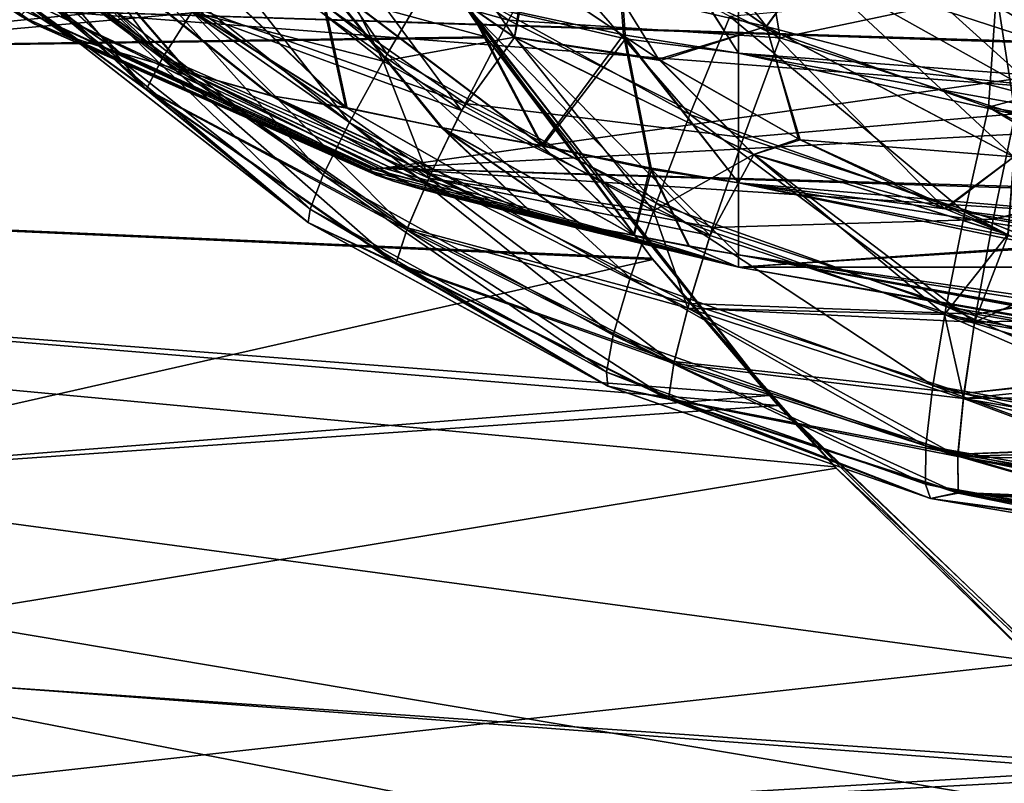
# Model space of a CAD drawing. Header units: metres. Extents: x -31 to 116, y -82 to 82.
# Tile 463 of 656: x -18.51 to -14.71, y -10.85 to -7.9. Entities that reach past the tile are written whole.
import ezdxf

# ---------------------------------------------------------------- set-up
doc = ezdxf.new("R2010")
doc.units = ezdxf.units.M
doc.layers.add('solid_80000000GA_10_1', color=7, linetype='CONTINUOUS')

msp = doc.modelspace()

# ---------------------------------------------------------------- linework, layer by layer
at = {"layer": 'solid_80000000GA_10_1'}
for points in [[(-30.999891, -4.092313, -60.361435), (-17.786852, -6.129533, -60.072865), (-16.713655, -7.964655, -59.847542)], [(-30.999891, -8.165934, -59.946369), (-30.999891, -4.092313, -60.361435), (-16.713655, -7.964655, -59.847542)], [(-30.999891, -8.165934, 59.946369), (-17.786083, -6.131108, 60.072598), (-18.569359, -4.154546, 60.248375)], [(-30.999891, -8.165934, 59.946369), (-16.710913, -7.968617, 59.846771), (-17.786083, -6.131108, 60.072598)], [(-16.713655, -7.964655, -59.847542), (-17.786852, -6.129533, -60.072865), (-16.839249, -7.779965, -57.823742)], [(-17.786083, -6.131108, 60.072598), (-16.710913, -7.968617, 59.846771), (-16.868444, -7.736108, 57.829128)], [(-14.824071, -6.898798, 49.540325), (-14.742364, -7.791433, 49.547474), (-13.77916, -7.969435, 49.631741)], [(-14.824071, -6.898798, 49.540325), (-13.77916, -7.969435, 49.631741), (-13.492176, -7.642431, 49.705826)], [(-16.839249, -7.779965, -57.823742), (-26.163162, -6.994441, -57.760151), (-25.519615, -8.557334, -57.560814)], [(-16.868444, -7.736108, 57.829128), (-25.50276, -8.590581, 57.556114), (-26.154783, -7.02016, 57.757149)], [(-17.795609, -7.022645, 49.095806), (-18.025938, -7.294881, 48.852856), (-17.09565, -8.03159, 48.928341)], [(-16.912405, -7.720415, 49.170345), (-17.795609, -7.022645, 49.095806), (-17.09565, -8.03159, 48.928341)], [(-18.799379, -7.255457, -41.881046), (-17.963493, -8.048425, -41.820026), (-18.658791, -7.097351, -41.518246)], [(-17.963493, -8.048425, -41.820026), (-17.84881, -7.867238, -41.455868), (-18.658791, -7.097351, -41.518246)], [(-16.300226, -7.078792, -40.307381), (-16.504351, -7.312156, -40.549671), (-15.631276, -7.924408, -40.505821)], [(-16.300226, -7.078792, -40.307381), (-15.631276, -7.924408, -40.505821), (-15.463573, -7.692376, -40.266224)], [(-19.658924, -7.120988, -21.025414), (-18.454903, -7.915554, -21.321087), (-19.472658, -7.193704, -20.408066)], [(-18.510624, -7.882914, -21.760136), (-18.454903, -7.915554, -21.321087), (-19.658924, -7.120988, -21.025414)], [(-19.657604, -7.121572, 21.01897), (-18.453999, -7.915942, 21.316694), (-18.510361, -7.883205, 21.755663)], [(-19.470358, -7.194462, 20.40192), (-18.453999, -7.915942, 21.316694), (-19.657604, -7.121572, 21.01897)], [(-19.472658, -7.193704, -20.408066), (-18.326859, -7.962897, -20.900225), (-19.18346, -7.291341, -19.839222)], [(-18.454903, -7.915554, -21.321087), (-18.326859, -7.962897, -20.900225), (-19.472658, -7.193704, -20.408066)], [(-19.470358, -7.194462, 20.40192), (-18.325285, -7.963401, 20.896034), (-18.453999, -7.915942, 21.316694)], [(-19.180119, -7.29236, 19.833635), (-18.325285, -7.963401, 20.896034), (-19.470358, -7.194462, 20.40192)], [(-18.879225, -7.360709, -42.279663), (-18.025057, -8.167878, -42.220646), (-18.799379, -7.255457, -41.881046)], [(-18.879215, -7.360743, 42.279671), (-18.799376, -7.255495, 41.881062), (-17.963472, -8.048435, 41.820045)], [(-18.794174, -7.24923, -48.137043), (-17.959335, -8.041317, -48.198147), (-18.878086, -7.358907, -47.729771)], [(-18.025057, -8.167878, -42.220646), (-17.963493, -8.048425, -41.820026), (-18.799379, -7.255457, -41.881046)], [(-17.963472, -8.048435, 41.820045), (-18.799376, -7.255495, 41.881062), (-17.848797, -7.867259, 41.455891)], [(-17.838795, -7.852239, -48.56831), (-17.959335, -8.041317, -48.198147), (-18.794174, -7.24923, -48.137043)], [(-16.79537, -7.823833, -17.904907), (-16.183405, -7.956053, -17.802685), (-16.234991, -7.243257, -16.571072)], [(-16.234991, -7.243257, -16.571072), (-15.738453, -8.027075, -17.742054), (-15.738453, -7.316666, -16.497751)], [(-16.234991, -7.243257, -16.571072), (-16.183405, -7.956053, -17.802685), (-15.738453, -8.027075, -17.742054)], [(-19.18346, -7.291341, -19.839222), (-18.12788, -8.02529, -20.512789), (-18.799938, -7.413184, -19.341146)], [(-18.326859, -7.962897, -20.900225), (-18.12788, -8.02529, -20.512789), (-19.18346, -7.291341, -19.839222)], [(-19.180119, -7.29236, 19.833635), (-18.125587, -8.02595, 20.508984), (-18.325285, -7.963401, 20.896034)], [(-18.79599, -7.41416, 19.336046), (-18.125587, -8.02595, 20.508984), (-19.180119, -7.29236, 19.833635)], [(-18.025938, -7.294881, 48.852856), (-18.211872, -7.525755, 48.539371), (-17.241034, -8.294712, 48.614395)], [(-17.09565, -8.03159, 48.928341), (-18.025938, -7.294881, 48.852856), (-17.241034, -8.294712, 48.614395)], [(-16.225826, -7.269729, 16.606348), (-16.175159, -7.971508, 17.831619), (-16.787647, -7.828671, 17.909822)], [(-16.225826, -7.269729, 16.606348), (-15.738453, -7.316718, 16.497828), (-15.738453, -8.027102, 17.742113)], [(-16.225826, -7.269729, 16.606348), (-15.738453, -8.027102, 17.742113), (-16.175159, -7.971508, 17.831619)], [(-18.045113, -7.318078, -41.173489), (-17.11079, -8.05812, -41.097992), (-17.448668, -7.382057, -40.896854)], [(-17.84881, -7.867238, -41.455868), (-17.11079, -8.05812, -41.097992), (-18.045113, -7.318078, -41.173489)], [(-17.456079, -7.318877, -49.124565), (-16.6262, -7.900338, -49.194603), (-17.668398, -7.60763, -48.881985)], [(-17.456079, -7.318877, -49.124565), (-16.430521, -7.544315, -49.352184), (-16.6262, -7.900338, -49.194603)], [(-17.448668, -7.382057, -40.896854), (-16.603334, -7.96596, -40.825798), (-17.052202, -7.316339, -40.742649)], [(-16.603334, -7.96596, -40.825798), (-16.563377, -7.702789, -40.717194), (-17.052202, -7.316339, -40.742649)], [(-16.504351, -7.312156, -40.549671), (-16.563377, -7.702789, -40.717194), (-16.047812, -8.050381, -40.69508)], [(-16.504677, -7.312016, 40.549553), (-15.6317, -7.924331, 40.505966), (-16.553185, -7.710292, 40.716702)], [(-15.463978, -7.692289, 40.266422), (-15.6317, -7.924331, 40.505966), (-16.504677, -7.312016, 40.549553)], [(-15.631276, -7.924408, -40.505821), (-16.504351, -7.312156, -40.549671), (-16.047812, -8.050381, -40.69508)], [(-15.738453, -7.316666, -16.497751), (-10.479, -8.422573, -16.508472), (-10.478992, -7.645028, -15.383737)], [(-15.738453, -7.316666, -16.497751), (-15.738453, -8.027075, -17.742054), (-10.479, -8.422573, -16.508472)], [(-15.738453, -7.316718, 16.497828), (-10.479044, -7.811929, 15.598413), (-10.479056, -8.2324, 16.200708)], [(-15.738453, -7.316718, 16.497828), (-10.479056, -8.2324, 16.200708), (-10.479069, -8.604118, 16.828384)], [(-15.738453, -8.027102, 17.742113), (-15.738453, -7.316718, 16.497828), (-10.479069, -8.604118, 16.828384)], [(-18.435156, -7.870185, -42.664383), (-18.025057, -8.167878, -42.220646), (-18.879225, -7.360709, -42.279663)], [(-18.025032, -8.167883, 42.220654), (-18.879215, -7.360743, 42.279671), (-17.963472, -8.048435, 41.820045)], [(-18.435799, -7.86959, 42.664425), (-18.879215, -7.360743, 42.279671), (-18.025032, -8.167883, 42.220654)], [(-18.878086, -7.358907, -47.729771), (-18.02425, -8.165853, -47.788837), (-18.435791, -7.869598, -47.335567)], [(-17.959335, -8.041317, -48.198147), (-18.02425, -8.165853, -47.788837), (-18.878086, -7.358907, -47.729771)], [(-15.323992, -7.501158, -39.977512), (-14.428942, -8.029321, -39.968975), (-15.217339, -7.357325, -39.649895)], [(-14.428942, -8.029321, -39.968975), (-14.33851, -7.895907, -39.660786), (-15.217339, -7.357325, -39.649895)], [(-16.808094, -8.249368, 41.073566), (-17.686106, -7.632421, 41.144501), (-17.448317, -7.382376, 40.896851)], [(-17.11079, -8.05812, -41.097992), (-16.603334, -7.96596, -40.825798), (-17.448668, -7.382057, -40.896854)], [(-16.808094, -8.249368, 41.073566), (-17.448317, -7.382376, 40.896851), (-16.602949, -7.96634, 40.82579)], [(-16.553185, -7.710292, 40.716702), (-16.602949, -7.96634, 40.82579), (-17.448317, -7.382376, 40.896851)], [(-15.926762, -8.264697, 49.253517), (-16.699949, -7.375903, 49.328777), (-16.912405, -7.720415, 49.170345)], [(-15.926762, -8.264697, 49.253517), (-15.772475, -7.885183, 49.409134), (-16.699949, -7.375903, 49.328777)], [(-18.799938, -7.413184, -19.341146), (-17.863882, -8.101799, -20.174179), (-18.333258, -7.560001, -18.938616)], [(-18.12788, -8.02529, -20.512789), (-17.863882, -8.101799, -20.174179), (-18.799938, -7.413184, -19.341146)], [(-18.79599, -7.41416, 19.336046), (-17.861189, -8.102455, 20.170706), (-18.125587, -8.02595, 20.508984)], [(-18.329126, -7.560594, 18.933672), (-17.861189, -8.102455, 20.170706), (-18.79599, -7.41416, 19.336046)], [(-15.664518, -7.458753, -49.466793), (-14.34238, -7.427625, -49.582466), (-13.77916, -7.969435, -49.631741)], [(-15.577516, -7.968141, -49.42609), (-16.430521, -7.544315, -49.352184), (-15.664518, -7.458753, -49.466793)], [(-14.742775, -7.791282, -49.547436), (-15.664518, -7.458753, -49.466793), (-13.77916, -7.969435, -49.631741)], [(-15.577516, -7.968141, -49.42609), (-15.664518, -7.458753, -49.466793), (-14.742775, -7.791282, -49.547436)], [(-17.34173, -8.497424, 48.243259), (-18.211872, -7.525755, 48.539371), (-18.344807, -7.704583, 48.169861)], [(-17.34173, -8.497424, 48.243259), (-17.241034, -8.294712, 48.614395), (-18.211872, -7.525755, 48.539371)], [(-15.463978, -7.692289, 40.266422), (-15.324379, -7.501046, 39.977768), (-14.429172, -8.029337, 39.969173)], [(-15.463573, -7.692376, -40.266224), (-14.542436, -8.208222, -40.244797), (-15.323992, -7.501158, -39.977512)], [(-14.429172, -8.029337, 39.969173), (-15.324379, -7.501046, 39.977768), (-14.338728, -7.895904, 39.661026)], [(-14.542436, -8.208222, -40.244797), (-14.428942, -8.029321, -39.968975), (-15.323992, -7.501158, -39.977512)], [(-18.333258, -7.560001, -18.938616), (-17.255026, -8.236617, -19.582819), (-17.905764, -7.610707, -18.472891)], [(-18.333258, -7.560001, -18.938616), (-17.542465, -8.192034, -19.90152), (-17.255026, -8.236617, -19.582819)], [(-17.863882, -8.101799, -20.174179), (-17.542465, -8.192034, -19.90152), (-18.333258, -7.560001, -18.938616)], [(-18.329126, -7.560594, 18.933672), (-17.539684, -8.192517, 19.898146), (-17.861189, -8.102455, 20.170706)], [(-17.249147, -8.239086, 19.583998), (-17.539684, -8.192517, 19.898146), (-18.329126, -7.560594, 18.933672)], [(-17.897484, -7.615372, 18.474432), (-17.249147, -8.239086, 19.583998), (-18.329126, -7.560594, 18.933672)], [(-16.6262, -7.900338, -49.194603), (-16.430521, -7.544315, -49.352184), (-15.577516, -7.968141, -49.42609)], [(-17.905764, -7.610707, -18.472891), (-17.255026, -8.236617, -19.582819), (-17.365356, -7.727346, -18.16625)], [(-17.358391, -7.730281, 18.166397), (-17.249147, -8.239086, 19.583998), (-17.897484, -7.615372, 18.474432)], [(-17.848797, -7.867259, 41.455891), (-17.686106, -7.632421, 41.144501), (-16.808094, -8.249368, 41.073566)], [(-17.668398, -7.60763, -48.881985), (-16.794155, -8.221747, -48.952919), (-17.838795, -7.852239, -48.56831)], [(-16.6262, -7.900338, -49.194603), (-16.794155, -8.221747, -48.952919), (-17.668398, -7.60763, -48.881985)], [(-18.344807, -7.704583, 48.169861), (-18.418421, -7.822894, 47.761539), (-17.392868, -8.629975, 47.832478)], [(-18.403019, -7.864239, 22.632732), (-13.822733, -8.007165, 38.693733), (-14.392102, -7.711685, 38.619904)], [(-17.34173, -8.497424, 48.243259), (-18.344807, -7.704583, 48.169861), (-17.392868, -8.629975, 47.832478)], [(-16.603334, -7.96596, -40.825798), (-16.047812, -8.050381, -40.69508), (-16.563377, -7.702789, -40.717194)], [(-16.553185, -7.710292, 40.716702), (-16.039513, -8.055519, 40.694748), (-16.602949, -7.96634, 40.82579)], [(-15.6317, -7.924331, 40.505966), (-16.039513, -8.055519, 40.694748), (-16.553185, -7.710292, 40.716702)], [(-14.54267, -8.208248, 40.244946), (-15.6317, -7.924331, 40.505966), (-15.463978, -7.692289, 40.266422)], [(-15.463573, -7.692376, -40.266224), (-15.631276, -7.924408, -40.505821), (-14.675594, -8.427277, -40.479809)], [(-14.54267, -8.208248, 40.244946), (-15.463978, -7.692289, 40.266422), (-14.429172, -8.029337, 39.969173)], [(-15.463573, -7.692376, -40.266224), (-14.675594, -8.427277, -40.479809), (-14.542436, -8.208222, -40.244797)], [(-16.868444, -7.736108, 57.829128), (-15.620708, -9.34927, 57.612629), (-25.50276, -8.590581, 57.556114)], [(-18.403023, -7.864237, -22.632734), (-14.37074, -7.72368, -38.622375), (-13.809471, -8.013478, -38.695599)], [(-17.365356, -7.727346, -18.16625), (-16.49935, -8.383904, -19.19553), (-16.79537, -7.823833, -17.904907)], [(-17.365356, -7.727346, -18.16625), (-16.886543, -8.314588, -19.374279), (-16.49935, -8.383904, -19.19553)], [(-17.255026, -8.236617, -19.582819), (-16.886543, -8.314588, -19.374279), (-17.365356, -7.727346, -18.16625)], [(-17.358391, -7.730281, 18.166397), (-16.881689, -8.316213, 19.374454), (-17.249147, -8.239086, 19.583998)], [(-16.493879, -8.386386, 19.199055), (-16.881689, -8.316213, 19.374454), (-17.358391, -7.730281, 18.166397)], [(-16.787647, -7.828671, 17.909822), (-16.493879, -8.386386, 19.199055), (-17.358391, -7.730281, 18.166397)], [(-16.912405, -7.720415, 49.170345), (-17.09565, -8.03159, 48.928341), (-16.057062, -8.606864, 49.012589)], [(-15.926762, -8.264697, 49.253517), (-16.912405, -7.720415, 49.170345), (-16.057062, -8.606864, 49.012589)], [(-16.068943, -8.824176, 59.721149), (-15.620708, -9.34927, 57.612629), (-16.868444, -7.736108, 57.829128)], [(-16.710913, -7.968617, 59.846771), (-16.068943, -8.824176, 59.721149), (-16.868444, -7.736108, 57.829128)], [(-16.839249, -7.779965, -57.823742), (-25.519615, -8.557334, -57.560814), (-15.585754, -9.388083, -57.606899)], [(-16.713655, -7.964655, -59.847542), (-16.839249, -7.779965, -57.823742), (-15.585754, -9.388083, -57.606899)], [(-14.742364, -7.791433, 49.547474), (-15.772475, -7.885183, 49.409134), (-14.773983, -8.235867, 49.495636)], [(-14.671181, -8.261459, -49.504608), (-15.577516, -7.968141, -49.42609), (-14.742775, -7.791282, -49.547436)], [(-13.77916, -7.969435, 49.631741), (-14.742364, -7.791433, 49.547474), (-14.773983, -8.235867, 49.495636)], [(-14.671181, -8.261459, -49.504608), (-14.742775, -7.791282, -49.547436), (-13.77916, -7.969435, -49.631741)], [(-18.418421, -7.822894, 47.761539), (-18.435167, -7.870176, 47.335609), (-17.400587, -8.68093, 47.403496)], [(-17.392868, -8.629975, 47.832478), (-18.418421, -7.822894, 47.761539), (-17.400587, -8.68093, 47.403496)], [(-16.79537, -7.823833, -17.904907), (-16.49935, -8.383904, -19.19553), (-16.183405, -7.956053, -17.802685)], [(-16.175159, -7.971508, 17.831619), (-16.493879, -8.386386, 19.199055), (-16.787647, -7.828671, 17.909822)], [(-18.492687, -7.865639, -22.203501), (-17.164732, -8.482158, -21.844074), (-18.510624, -7.882914, -21.760136)], [(-18.510361, -7.883205, 21.755663), (-17.164597, -8.482298, 21.841806), (-18.49325, -7.865724, 22.199076)], [(-18.49325, -7.865724, 22.199076), (-17.155884, -8.473326, 22.066526), (-18.403019, -7.864239, 22.632732)], [(-17.164597, -8.482298, 21.841806), (-17.155884, -8.473326, 22.066526), (-18.49325, -7.865724, 22.199076)], [(-18.403023, -7.864237, -22.632734), (-17.155598, -8.473277, -22.068769), (-18.492687, -7.865639, -22.203501)], [(-18.492687, -7.865639, -22.203501), (-17.155598, -8.473277, -22.068769), (-17.164732, -8.482158, -21.844074)], [(-18.403023, -7.864237, -22.632734), (-13.809471, -8.013478, -38.695599), (-13.23635, -8.262526, -38.791237)], [(-18.403023, -7.864237, -22.632734), (-13.23635, -8.262526, -38.791237), (-17.109903, -8.471835, -22.286243)], [(-18.403023, -7.864237, -22.632734), (-17.109903, -8.471835, -22.286243), (-17.155598, -8.473277, -22.068769)], [(-17.1099, -8.471836, 22.286242), (-13.822733, -8.007165, 38.693733), (-18.403019, -7.864239, 22.632732)], [(-17.155884, -8.473326, 22.066526), (-17.1099, -8.471836, 22.286242), (-18.403019, -7.864239, 22.632732)], [(-17.963493, -8.048425, -41.820026), (-17.019754, -8.709888, -41.751163), (-17.84881, -7.867238, -41.455868)], [(-17.963472, -8.048435, 41.820045), (-17.848797, -7.867259, 41.455891), (-16.934126, -8.509964, 41.385479)], [(-17.838795, -7.852239, -48.56831), (-16.926422, -8.493266, -48.638809), (-17.959335, -8.041317, -48.198147)], [(-17.84881, -7.867238, -41.455868), (-16.934071, -8.509873, -41.385448), (-17.11079, -8.05812, -41.097992)], [(-17.019754, -8.709888, -41.751163), (-16.934071, -8.509873, -41.385448), (-17.84881, -7.867238, -41.455868)], [(-16.934126, -8.509964, 41.385479), (-17.848797, -7.867259, 41.455891), (-16.808094, -8.249368, 41.073566)], [(-16.794155, -8.221747, -48.952919), (-16.926422, -8.493266, -48.638809), (-17.838795, -7.852239, -48.56831)], [(-18.510624, -7.882914, -21.760136), (-17.164732, -8.482158, -21.844074), (-18.454903, -7.915554, -21.321087)], [(-18.453999, -7.915942, 21.316694), (-17.164597, -8.482298, 21.841806), (-18.510361, -7.883205, 21.755663)], [(-17.398514, -8.682296, 42.596367), (-18.435167, -7.870176, 47.335609), (-18.435799, -7.86959, 42.664425)], [(-17.398514, -8.682296, 42.596367), (-18.435799, -7.86959, 42.664425), (-18.025032, -8.167883, 42.220654)], [(-17.398506, -8.682301, -47.403633), (-18.435156, -7.870185, -42.664383), (-18.435791, -7.869598, -47.335567)], [(-18.02425, -8.165853, -47.788837), (-17.398506, -8.682301, -47.403633), (-18.435791, -7.869598, -47.335567)], [(-17.398514, -8.682296, 42.596367), (-17.400587, -8.68093, 47.403496), (-18.435167, -7.870176, 47.335609)], [(-18.435156, -7.870185, -42.664383), (-17.400599, -8.680923, -42.596504), (-18.025057, -8.167878, -42.220646)], [(-17.398506, -8.682301, -47.403633), (-17.400599, -8.680923, -42.596504), (-18.435156, -7.870185, -42.664383)], [(-16.6262, -7.900338, -49.194603), (-15.719518, -8.353594, -49.271107), (-16.794155, -8.221747, -48.952919)], [(-16.6262, -7.900338, -49.194603), (-15.577516, -7.968141, -49.42609), (-15.719518, -8.353594, -49.271107)], [(-14.86483, -8.640738, 49.343105), (-15.772475, -7.885183, 49.409134), (-15.926762, -8.264697, 49.253517)], [(-14.86483, -8.640738, 49.343105), (-14.773983, -8.235867, 49.495636), (-15.772475, -7.885183, 49.409134)], [(-18.454903, -7.915554, -21.321087), (-17.136322, -8.498214, -21.621552), (-18.326859, -7.962897, -20.900225)], [(-17.164732, -8.482158, -21.844074), (-17.136322, -8.498214, -21.621552), (-18.454903, -7.915554, -21.321087)], [(-18.453999, -7.915942, 21.316694), (-17.135862, -8.498406, 21.619326), (-17.164597, -8.482298, 21.841806)], [(-18.325285, -7.963401, 20.896034), (-17.135862, -8.498406, 21.619326), (-18.453999, -7.915942, 21.316694)], [(-15.631276, -7.924408, -40.505821), (-16.047812, -8.050381, -40.69508), (-15.507296, -8.358406, -40.677658)], [(-15.6317, -7.924331, 40.505966), (-15.501062, -8.361629, 40.677498), (-16.039513, -8.055519, 40.694748)], [(-15.6317, -7.924331, 40.505966), (-14.675828, -8.427301, 40.479912), (-15.501062, -8.361629, 40.677498)], [(-14.54267, -8.208248, 40.244946), (-14.675828, -8.427301, 40.479912), (-15.6317, -7.924331, 40.505966)], [(-15.631276, -7.924408, -40.505821), (-15.507296, -8.358406, -40.677658), (-14.943624, -8.626587, -40.666969)], [(-14.675594, -8.427277, -40.479809), (-15.631276, -7.924408, -40.505821), (-14.943624, -8.626587, -40.666969)], [(-30.999891, -8.165934, -59.946369), (-16.713655, -7.964655, -59.847542), (-16.072887, -8.819314, -59.722012)], [(-30.999891, -8.165934, 59.946369), (-16.068943, -8.824176, 59.721149), (-16.710913, -7.968617, 59.846771)], [(-18.326859, -7.962897, -20.900225), (-17.071039, -8.521051, -21.408278), (-18.12788, -8.02529, -20.512789)], [(-17.136322, -8.498214, -21.621552), (-17.071039, -8.521051, -21.408278), (-18.326859, -7.962897, -20.900225)], [(-18.325285, -7.963401, 20.896034), (-17.070238, -8.521299, 21.406155), (-17.135862, -8.498406, 21.619326)], [(-18.125587, -8.02595, 20.508984), (-17.070238, -8.521299, 21.406155), (-18.325285, -7.963401, 20.896034)], [(-17.11079, -8.05812, -41.097992), (-16.067619, -8.636002, -41.013733), (-16.603334, -7.96596, -40.825798)], [(-15.848354, -8.730688, 40.996048), (-16.808094, -8.249368, 41.073566), (-16.602949, -7.96634, 40.82579)], [(-16.072887, -8.819314, -59.722012), (-16.713655, -7.964655, -59.847542), (-15.585754, -9.388083, -57.606899)], [(-16.603334, -7.96596, -40.825798), (-15.680511, -8.418428, -40.748245), (-16.047812, -8.050381, -40.69508)], [(-16.067619, -8.636002, -41.013733), (-15.680511, -8.418428, -40.748245), (-16.603334, -7.96596, -40.825798)], [(-15.848354, -8.730688, 40.996048), (-16.602949, -7.96634, 40.82579), (-15.67997, -8.418665, 40.748226)], [(-16.039513, -8.055519, 40.694748), (-15.67997, -8.418665, 40.748226), (-16.602949, -7.96634, 40.82579)], [(-16.49935, -8.383904, -19.19553), (-16.081558, -8.469691, -19.12685), (-16.183405, -7.956053, -17.802685)], [(-16.175159, -7.971508, 17.831619), (-16.075212, -8.476819, 19.147299), (-16.493879, -8.386386, 19.199055)], [(-16.183405, -7.956053, -17.802685), (-15.738453, -8.527655, -19.084389), (-15.738453, -8.027075, -17.742054)], [(-16.183405, -7.956053, -17.802685), (-16.081558, -8.469691, -19.12685), (-15.738453, -8.527655, -19.084389)], [(-16.175159, -7.971508, 17.831619), (-15.738453, -8.027102, 17.742113), (-15.738453, -8.527658, 19.084404)], [(-16.175159, -7.971508, 17.831619), (-15.738453, -8.527658, 19.084404), (-16.075212, -8.476819, 19.147299)], [(-15.719518, -8.353594, -49.271107), (-15.577516, -7.968141, -49.42609), (-14.671181, -8.261459, -49.504608)], [(-13.77916, -7.969435, 49.631741), (-14.773983, -8.235867, 49.495636), (-13.731231, -8.418442, 49.586079)], [(-17.1099, -8.471836, 22.286242), (-13.236365, -8.262519, 38.791237), (-13.822733, -8.007165, 38.693733)], [(-18.12788, -8.02529, -20.512789), (-16.969513, -8.550521, -21.21203), (-17.863882, -8.101799, -20.174179)], [(-17.071039, -8.521051, -21.408278), (-16.969513, -8.550521, -21.21203), (-18.12788, -8.02529, -20.512789)], [(-18.125587, -8.02595, 20.508984), (-16.968346, -8.550837, 21.210104), (-17.070238, -8.521299, 21.406155)], [(-17.861189, -8.102455, 20.170706), (-16.968346, -8.550837, 21.210104), (-18.125587, -8.02595, 20.508984)], [(-18.025057, -8.167878, -42.220646), (-17.061222, -8.840277, -42.154068), (-17.963493, -8.048425, -41.820026)], [(-18.025032, -8.167883, 42.220654), (-17.963472, -8.048435, 41.820045), (-17.019806, -8.70997, 41.751183)], [(-17.959335, -8.041317, -48.198147), (-17.01676, -8.70208, -48.267105), (-18.02425, -8.165853, -47.788837)], [(-17.061222, -8.840277, -42.154068), (-17.019754, -8.709888, -41.751163), (-17.963493, -8.048425, -41.820026)], [(-17.019806, -8.70997, 41.751183), (-17.963472, -8.048435, 41.820045), (-16.934126, -8.509964, 41.385479)], [(-16.926422, -8.493266, -48.638809), (-17.01676, -8.70208, -48.267105), (-17.959335, -8.041317, -48.198147)], [(-17.09565, -8.03159, 48.928341), (-17.241034, -8.294712, 48.614395), (-16.157127, -8.895233, 48.698124)], [(-16.057062, -8.606864, 49.012589), (-17.09565, -8.03159, 48.928341), (-16.157127, -8.895233, 48.698124)], [(-15.680511, -8.418428, -40.748245), (-15.507296, -8.358406, -40.677658), (-16.047812, -8.050381, -40.69508)], [(-16.039513, -8.055519, 40.694748), (-15.501062, -8.361629, 40.677498), (-15.67997, -8.418665, 40.748226)], [(-15.738453, -8.027075, -17.742054), (-10.478996, -8.97818, -17.595211), (-10.479, -8.422573, -16.508472)], [(-15.738453, -8.027075, -17.742054), (-15.738453, -8.527655, -19.084389), (-10.478996, -8.97818, -17.595211)], [(-15.738453, -8.027102, 17.742113), (-10.479069, -8.604118, 16.828384), (-10.479053, -9.190274, 18.124537)], [(-15.738453, -8.527658, 19.084404), (-15.738453, -8.027102, 17.742113), (-10.479053, -9.190274, 18.124537)], [(-16.934071, -8.509873, -41.385448), (-16.067619, -8.636002, -41.013733), (-17.11079, -8.05812, -41.097992)], [(-17.863882, -8.101799, -20.174179), (-16.834738, -8.585935, -21.040674), (-17.542465, -8.192034, -19.90152)], [(-16.969513, -8.550521, -21.21203), (-16.834738, -8.585935, -21.040674), (-17.863882, -8.101799, -20.174179)], [(-17.861189, -8.102455, 20.170706), (-16.833374, -8.586263, 21.038916), (-16.968346, -8.550837, 21.210104)], [(-17.539684, -8.192517, 19.898146), (-16.833374, -8.586263, 21.038916), (-17.861189, -8.102455, 20.170706)], [(-30.999891, -8.165934, 59.946369), (-30.999891, -12.202147, 59.25671), (-16.068943, -8.824176, 59.721149)], [(-30.999891, -8.165934, -59.946369), (-16.072887, -8.819314, -59.722012), (-15.367069, -9.624484, -59.591457)], [(-30.999891, -8.165934, -59.946369), (-15.367069, -9.624484, -59.591457), (-14.600238, -10.374754, -59.458496)], [(-30.999891, -8.165934, -59.946369), (-14.600238, -10.374754, -59.458496), (-13.778065, -11.064212, -59.326759)], [(-30.999891, -8.165934, -59.946369), (-13.778065, -11.064212, -59.326759), (-12.903373, -11.690083, -59.199028)], [(-30.999891, -12.202147, -59.25671), (-30.999891, -8.165934, -59.946369), (-12.903373, -11.690083, -59.199028)], [(-17.400599, -8.680923, -42.596504), (-17.061222, -8.840277, -42.154068), (-18.025057, -8.167878, -42.220646)], [(-17.06127, -8.840354, 42.154083), (-18.025032, -8.167883, 42.220654), (-17.019806, -8.70997, 41.751183)], [(-17.398514, -8.682296, 42.596367), (-18.025032, -8.167883, 42.220654), (-17.06127, -8.840354, 42.154083)], [(-18.02425, -8.165853, -47.788837), (-17.060772, -8.838091, -47.855476), (-17.398506, -8.682301, -47.403633)], [(-17.01676, -8.70208, -48.267105), (-17.060772, -8.838091, -47.855476), (-18.02425, -8.165853, -47.788837)], [(-17.542465, -8.192034, -19.90152), (-16.526461, -8.654358, -20.741201), (-17.255026, -8.236617, -19.582819)], [(-17.542465, -8.192034, -19.90152), (-16.670536, -8.626649, -20.902946), (-16.526461, -8.654358, -20.741201)], [(-16.834738, -8.585935, -21.040674), (-16.670536, -8.626649, -20.902946), (-17.542465, -8.192034, -19.90152)], [(-17.539684, -8.192517, 19.898146), (-16.66914, -8.626934, 20.901236), (-16.833374, -8.586263, 21.038916)], [(-16.523386, -8.655248, 20.741831), (-16.66914, -8.626934, 20.901236), (-17.539684, -8.192517, 19.898146)], [(-17.249147, -8.239086, 19.583998), (-16.523386, -8.655248, 20.741831), (-17.539684, -8.192517, 19.898146)], [(-17.255026, -8.236617, -19.582819), (-16.526461, -8.654358, -20.741201), (-16.886543, -8.314588, -19.374279)], [(-16.881689, -8.316213, 19.374454), (-16.523386, -8.655248, 20.741831), (-17.249147, -8.239086, 19.583998)], [(-16.794155, -8.221747, -48.952919), (-15.838663, -8.700989, -49.030418), (-16.926422, -8.493266, -48.638809)], [(-15.719518, -8.353594, -49.271107), (-15.838663, -8.700989, -49.030418), (-16.794155, -8.221747, -48.952919)], [(-14.86483, -8.640738, 49.343105), (-13.754876, -8.837947, 49.436844), (-14.773983, -8.235867, 49.495636)], [(-14.773983, -8.235867, 49.495636), (-13.754876, -8.837947, 49.436844), (-13.75071, -8.750218, 49.476959)], [(-14.773983, -8.235867, 49.495636), (-13.75071, -8.750218, 49.476959), (-13.731231, -8.418442, 49.586079)], [(-17.109903, -8.471835, -22.286243), (-13.23635, -8.262526, -38.791237), (-12.199129, -8.613133, -38.962097)], [(-17.1099, -8.471836, 22.286242), (-12.199151, -8.613136, 38.961979), (-13.236365, -8.262519, 38.791237)], [(-16.934126, -8.509964, 41.385479), (-16.808094, -8.249368, 41.073566), (-15.848354, -8.730688, 40.996048)], [(-15.926762, -8.264697, 49.253517), (-16.057062, -8.606864, 49.012589), (-14.937607, -9.005046, 49.103363)], [(-14.86483, -8.640738, 49.343105), (-15.926762, -8.264697, 49.253517), (-14.937607, -9.005046, 49.103363)], [(-15.719518, -8.353594, -49.271107), (-14.671181, -8.261459, -49.504608), (-14.755468, -8.668366, -49.352436)], [(-14.755468, -8.668366, -49.352436), (-14.671181, -8.261459, -49.504608), (-13.731205, -8.418062, -49.586166)], [(-16.222185, -9.116041, 48.325146), (-17.241034, -8.294712, 48.614395), (-17.34173, -8.497424, 48.243259)], [(-16.222185, -9.116041, 48.325146), (-16.157127, -8.895233, 48.698124), (-17.241034, -8.294712, 48.614395)], [(-16.886543, -8.314588, -19.374279), (-16.144032, -8.730027, -20.54496), (-16.49935, -8.383904, -19.19553)], [(-16.886543, -8.314588, -19.374279), (-16.339676, -8.693096, -20.635672), (-16.144032, -8.730027, -20.54496)], [(-16.526461, -8.654358, -20.741201), (-16.339676, -8.693096, -20.635672), (-16.886543, -8.314588, -19.374279)], [(-16.881689, -8.316213, 19.374454), (-16.337172, -8.69373, 20.635778), (-16.523386, -8.655248, 20.741831)], [(-16.141169, -8.730872, 20.546791), (-16.337172, -8.69373, 20.635778), (-16.881689, -8.316213, 19.374454)], [(-16.493879, -8.386386, 19.199055), (-16.141169, -8.730872, 20.546791), (-16.881689, -8.316213, 19.374454)], [(-15.719518, -8.353594, -49.271107), (-14.755468, -8.668366, -49.352436), (-15.838663, -8.700989, -49.030418)], [(-15.680511, -8.418428, -40.748245), (-14.698643, -8.727886, -40.665001), (-15.507296, -8.358406, -40.677658)], [(-15.501062, -8.361629, 40.677498), (-14.939592, -8.62835, 40.666908), (-15.67997, -8.418665, 40.748226)], [(-14.698643, -8.727886, -40.665001), (-14.943624, -8.626587, -40.666969), (-15.507296, -8.358406, -40.677658)], [(-14.675828, -8.427301, 40.479912), (-14.939592, -8.62835, 40.666908), (-15.501062, -8.361629, 40.677498)], [(-16.49935, -8.383904, -19.19553), (-16.144032, -8.730027, -20.54496), (-16.081558, -8.469691, -19.12685)], [(-16.075212, -8.476819, 19.147299), (-16.141169, -8.730872, 20.546791), (-16.493879, -8.386386, 19.199055)], [(-16.067619, -8.636002, -41.013733), (-14.943269, -9.035945, -40.922947), (-15.680511, -8.418428, -40.748245)], [(-14.827502, -9.065776, 40.913628), (-15.848354, -8.730688, 40.996048), (-15.67997, -8.418665, 40.748226)], [(-14.943269, -9.035945, -40.922947), (-14.698643, -8.727886, -40.665001), (-15.680511, -8.418428, -40.748245)], [(-14.827502, -9.065776, 40.913628), (-15.67997, -8.418665, 40.748226), (-14.698048, -8.728129, 40.664974)], [(-14.939592, -8.62835, 40.666908), (-14.698048, -8.728129, 40.664974), (-15.67997, -8.418665, 40.748226)], [(-14.675594, -8.427277, -40.479809), (-14.943624, -8.626587, -40.666969), (-14.698643, -8.727886, -40.665001)], [(-14.675828, -8.427301, 40.479912), (-14.698048, -8.728129, 40.664974), (-14.939592, -8.62835, 40.666908)], [(-14.755468, -8.668366, -49.352436), (-13.731205, -8.418062, -49.586166), (-13.732764, -8.441537, -49.580513)], [(-17.155598, -8.473277, -22.068769), (-15.738481, -8.853372, -21.918772), (-17.164732, -8.482158, -21.844074)], [(-17.164597, -8.482298, 21.841806), (-15.738481, -8.853372, 21.91877), (-17.155884, -8.473326, 22.066526)], [(-17.155884, -8.473326, 22.066526), (-15.738481, -8.853372, 21.91877), (-17.1099, -8.471836, 22.286242)], [(-17.109903, -8.471835, -22.286243), (-15.738481, -8.853372, -21.918772), (-17.155598, -8.473277, -22.068769)], [(-17.109903, -8.471835, -22.286243), (-11.14546, -8.853372, -39.060158), (-15.738481, -8.853372, -21.918772)], [(-17.109903, -8.471835, -22.286243), (-12.14784, -8.627461, -38.969006), (-11.14546, -8.853372, -39.060158)], [(-17.109903, -8.471835, -22.286243), (-12.199129, -8.613133, -38.962097), (-12.14784, -8.627461, -38.969006)], [(-17.1099, -8.471836, 22.286242), (-15.738481, -8.853372, 21.91877), (-12.199151, -8.613136, 38.961979)], [(-16.144032, -8.730027, -20.54496), (-15.932004, -8.771315, -20.51042), (-16.081558, -8.469691, -19.12685)], [(-16.081558, -8.469691, -19.12685), (-15.738452, -8.805346, -20.489101), (-15.738453, -8.527655, -19.084389)], [(-16.081558, -8.469691, -19.12685), (-15.932004, -8.771315, -20.51042), (-15.738452, -8.805346, -20.489101)], [(-14.755468, -8.668366, -49.352436), (-13.732764, -8.441537, -49.580513), (-13.754873, -8.837876, -49.436878)], [(-17.34173, -8.497424, 48.243259), (-17.392868, -8.629975, 47.832478), (-16.249023, -9.258485, 47.911572)], [(-16.222185, -9.116041, 48.325146), (-17.34173, -8.497424, 48.243259), (-16.249023, -9.258485, 47.911572)], [(-17.164732, -8.482158, -21.844074), (-15.738481, -8.853372, -21.918772), (-17.136322, -8.498214, -21.621552)], [(-17.135862, -8.498406, 21.619326), (-15.738481, -8.853372, 21.91877), (-17.164597, -8.482298, 21.841806)], [(-17.136322, -8.498214, -21.621552), (-15.738481, -8.853372, -21.918772), (-17.071039, -8.521051, -21.408278)], [(-17.070238, -8.521299, 21.406155), (-15.738481, -8.853372, 21.91877), (-17.135862, -8.498406, 21.619326)], [(-17.019806, -8.70997, 41.751183), (-16.934126, -8.509964, 41.385479), (-15.934304, -9.011394, 41.308537)], [(-17.019754, -8.709888, -41.751163), (-15.988596, -9.225618, -41.675945), (-16.934071, -8.509873, -41.385448)], [(-16.926422, -8.493266, -48.638809), (-15.929218, -8.993564, -48.715832), (-17.01676, -8.70208, -48.267105)], [(-15.934304, -9.011394, 41.308537), (-16.934126, -8.509964, 41.385479), (-15.848354, -8.730688, 40.996048)], [(-16.934071, -8.509873, -41.385448), (-15.934291, -9.011408, -41.308514), (-16.067619, -8.636002, -41.013733)], [(-15.988596, -9.225618, -41.675945), (-15.934291, -9.011408, -41.308514), (-16.934071, -8.509873, -41.385448)], [(-15.838663, -8.700989, -49.030418), (-15.929218, -8.993564, -48.715832), (-16.926422, -8.493266, -48.638809)], [(-16.075212, -8.476819, 19.147299), (-15.928447, -8.773209, 20.520966), (-16.141169, -8.730872, 20.546791)], [(-16.075212, -8.476819, 19.147299), (-15.738453, -8.527658, 19.084404), (-15.738452, -8.805365, 20.48926)], [(-16.075212, -8.476819, 19.147299), (-15.738452, -8.805365, 20.48926), (-15.928447, -8.773209, 20.520966)], [(-17.071039, -8.521051, -21.408278), (-15.738481, -8.853372, -21.918772), (-16.969513, -8.550521, -21.21203)], [(-16.968346, -8.550837, 21.210104), (-15.738481, -8.853372, 21.91877), (-17.070238, -8.521299, 21.406155)], [(-16.969513, -8.550521, -21.21203), (-15.738481, -8.853372, -21.918772), (-16.834738, -8.585935, -21.040674)], [(-16.833374, -8.586263, 21.038916), (-15.738481, -8.853372, 21.91877), (-16.968346, -8.550837, 21.210104)], [(-15.738453, -8.527655, -19.084389), (-10.479002, -9.622903, -19.695902), (-10.478977, -9.356908, -18.618433)], [(-15.738453, -8.527655, -19.084389), (-15.738452, -8.805346, -20.489101), (-10.479002, -9.622903, -19.695902)], [(-15.738453, -8.527655, -19.084389), (-10.478977, -9.356908, -18.618433), (-10.478996, -8.97818, -17.595211)], [(-15.738453, -8.527658, 19.084404), (-10.479053, -9.190274, 18.124537), (-10.478999, -9.560279, 19.38905)], [(-15.738452, -8.805365, 20.48926), (-15.738453, -8.527658, 19.084404), (-10.478999, -9.560279, 19.38905)], [(-15.585754, -9.388083, -57.606899), (-25.519615, -8.557334, -57.560814), (-24.630211, -10.022718, -57.339424)], [(-16.834738, -8.585935, -21.040674), (-15.738481, -8.853372, -21.918772), (-16.670536, -8.626649, -20.902946)], [(-16.66914, -8.626934, 20.901236), (-15.738481, -8.853372, 21.91877), (-16.833374, -8.586263, 21.038916)], [(-15.620708, -9.34927, 57.612629), (-24.604147, -10.058805, 57.333496), (-25.50276, -8.590581, 57.556114)], [(-16.670536, -8.626649, -20.902946), (-15.738481, -8.853372, -21.918772), (-16.526461, -8.654358, -20.741201)], [(-16.523386, -8.655248, 20.741831), (-15.738481, -8.853372, 21.91877), (-16.66914, -8.626934, 20.901236)], [(-16.057062, -8.606864, 49.012589), (-16.157127, -8.895233, 48.698124), (-14.988772, -9.310966, 48.788338)], [(-14.937607, -9.005046, 49.103363), (-16.057062, -8.606864, 49.012589), (-14.988772, -9.310966, 48.788338)], [(-15.738481, -8.853372, 21.91877), (-12.148616, -8.627256, 38.968784), (-12.199151, -8.613136, 38.961979)], [(-15.738481, -8.853372, 21.91877), (-11.14546, -8.853372, 39.060158), (-12.148616, -8.627256, 38.968784)], [(-17.392868, -8.629975, 47.832478), (-17.400587, -8.68093, 47.403496), (-16.243027, -9.313192, 47.479439)], [(-16.249023, -9.258485, 47.911572), (-17.392868, -8.629975, 47.832478), (-16.243027, -9.313192, 47.479439)], [(-16.526461, -8.654358, -20.741201), (-15.738481, -8.853372, -21.918772), (-16.339676, -8.693096, -20.635672)], [(-16.337172, -8.69373, 20.635778), (-15.738481, -8.853372, 21.91877), (-16.523386, -8.655248, 20.741831)], [(-15.934291, -9.011408, -41.308514), (-14.943269, -9.035945, -40.922947), (-16.067619, -8.636002, -41.013733)], [(-14.86483, -8.640738, 49.343105), (-14.937607, -9.005046, 49.103363), (-13.767004, -9.215302, 49.198116)], [(-14.86483, -8.640738, 49.343105), (-13.767004, -9.215302, 49.198116), (-13.76404, -9.08627, 49.293262)], [(-14.86483, -8.640738, 49.343105), (-13.76404, -9.08627, 49.293262), (-13.754876, -8.837947, 49.436844)], [(-17.400599, -8.680923, -42.596504), (-16.243036, -9.313188, -42.520565), (-17.061222, -8.840277, -42.154068)], [(-17.398506, -8.682301, -47.403633), (-16.243036, -9.313188, -42.520565), (-17.400599, -8.680923, -42.596504)], [(-17.398514, -8.682296, 42.596367), (-16.243027, -9.313192, 47.479439), (-17.400587, -8.68093, 47.403496)], [(-16.242174, -9.31357, 42.520508), (-16.243027, -9.313192, 47.479439), (-17.398514, -8.682296, 42.596367)], [(-16.242174, -9.31357, 42.520508), (-17.398514, -8.682296, 42.596367), (-17.06127, -8.840354, 42.154083)], [(-16.242172, -9.313571, -47.479492), (-16.243036, -9.313188, -42.520565), (-17.398506, -8.682301, -47.403633)], [(-17.060772, -8.838091, -47.855476), (-16.242172, -9.313571, -47.479492), (-17.398506, -8.682301, -47.403633)], [(-17.01676, -8.70208, -48.267105), (-15.986847, -9.2173, -48.34243), (-17.060772, -8.838091, -47.855476)], [(-15.929218, -8.993564, -48.715832), (-15.986847, -9.2173, -48.34243), (-17.01676, -8.70208, -48.267105)], [(-16.339676, -8.693096, -20.635672), (-15.738481, -8.853372, -21.918772), (-16.144032, -8.730027, -20.54496)], [(-16.141169, -8.730872, 20.546791), (-15.738481, -8.853372, 21.91877), (-16.337172, -8.69373, 20.635778)], [(-15.838663, -8.700989, -49.030418), (-14.822312, -9.034438, -49.112827), (-15.929218, -8.993564, -48.715832)], [(-14.755468, -8.668366, -49.352436), (-14.822312, -9.034438, -49.112827), (-15.838663, -8.700989, -49.030418)], [(-14.755468, -8.668366, -49.352436), (-13.754873, -8.837876, -49.436878), (-14.822312, -9.034438, -49.112827)], [(-17.06127, -8.840354, 42.154083), (-17.019806, -8.70997, 41.751183), (-15.988605, -9.22559, 41.675968)], [(-17.061222, -8.840277, -42.154068), (-16.00877, -9.363495, -42.08139), (-17.019754, -8.709888, -41.751163)], [(-15.988605, -9.22559, 41.675968), (-17.019806, -8.70997, 41.751183), (-15.934304, -9.011394, 41.308537)], [(-16.00877, -9.363495, -42.08139), (-15.988596, -9.225618, -41.675945), (-17.019754, -8.709888, -41.751163)], [(-16.144032, -8.730027, -20.54496), (-15.738481, -8.853372, -21.918772), (-15.932004, -8.771315, -20.51042)], [(-15.928447, -8.773209, 20.520966), (-15.738481, -8.853372, 21.91877), (-16.141169, -8.730872, 20.546791)], [(-15.934304, -9.011394, 41.308537), (-15.848354, -8.730688, 40.996048), (-14.827502, -9.065776, 40.913628)], [(-14.943269, -9.035945, -40.922947), (-13.767511, -9.247077, -40.827862), (-14.698643, -8.727886, -40.665001)], [(-14.827502, -9.065776, 40.913628), (-14.698048, -8.728129, 40.664974), (-14.359107, -8.854172, 40.665295)], [(-15.932004, -8.771315, -20.51042), (-15.738481, -8.853372, -21.918772), (-15.738452, -8.805346, -20.489101)], [(-15.928447, -8.773209, 20.520966), (-15.738452, -8.805365, 20.48926), (-15.738481, -8.853372, 21.91877)], [(-15.738452, -8.805346, -20.489101), (-15.738481, -8.853372, -21.918772), (-10.478997, -9.760315, -20.731058)], [(-15.738452, -8.805365, 20.48926), (-10.479055, -9.779715, 21.962585), (-15.738481, -8.853372, 21.91877)], [(-15.738452, -8.805346, -20.489101), (-10.478997, -9.760315, -20.731058), (-10.479002, -9.622903, -19.695902)], [(-15.738452, -8.805365, 20.48926), (-10.479013, -9.745614, 20.562992), (-10.479055, -9.779715, 21.962585)], [(-15.738452, -8.805365, 20.48926), (-10.478999, -9.560279, 19.38905), (-10.479013, -9.745614, 20.562992)], [(-30.999891, -12.202147, 59.25671), (-15.361907, -9.629934, 59.590496), (-16.068943, -8.824176, 59.721149)], [(-16.008778, -9.363459, 42.081402), (-17.06127, -8.840354, 42.154083), (-15.988605, -9.22559, 41.675968)], [(-16.242174, -9.31357, 42.520508), (-17.06127, -8.840354, 42.154083), (-16.008778, -9.363459, 42.081402)], [(-16.243036, -9.313188, -42.520565), (-16.00877, -9.363495, -42.08139), (-17.061222, -8.840277, -42.154068)], [(-17.060772, -8.838091, -47.855476), (-16.00869, -9.361215, -47.928219), (-16.242172, -9.313571, -47.479492)], [(-15.986847, -9.2173, -48.34243), (-16.00869, -9.361215, -47.928219), (-17.060772, -8.838091, -47.855476)], [(-15.367069, -9.624484, -59.591457), (-16.072887, -8.819314, -59.722012), (-15.585754, -9.388083, -57.606899)], [(-16.068943, -8.824176, 59.721149), (-15.361907, -9.629934, 59.590496), (-15.620708, -9.34927, 57.612629)], [(-15.738481, -8.853372, 21.91877), (-10.479055, -9.779715, 21.962585), (-11.14546, -8.853372, 39.060158)], [(-15.738481, -8.853372, -21.918772), (-10.479055, -9.779715, -21.962587), (-10.478997, -9.760315, -20.731058)], [(-11.14546, -8.853372, -39.060158), (-10.479055, -9.779715, -21.962587), (-15.738481, -8.853372, -21.918772)], [(-14.827502, -9.065776, 40.913628), (-14.359107, -8.854172, 40.665295), (-13.762588, -9.037899, 40.674965)], [(-14.822312, -9.034438, -49.112827), (-13.754873, -8.837876, -49.436878), (-13.755632, -8.854974, -49.428459)], [(-14.822312, -9.034438, -49.112827), (-13.755632, -8.854974, -49.428459), (-13.766997, -9.214884, -49.198452)], [(-15.015841, -9.54364, 48.413338), (-16.157127, -8.895233, 48.698124), (-16.222185, -9.116041, 48.325146)], [(-15.015841, -9.54364, 48.413338), (-14.988772, -9.310966, 48.788338), (-16.157127, -8.895233, 48.698124)], [(-15.929218, -8.993564, -48.715832), (-14.868453, -9.341728, -48.797733), (-15.986847, -9.2173, -48.34243)], [(-14.822312, -9.034438, -49.112827), (-14.868453, -9.341728, -48.797733), (-15.929218, -8.993564, -48.715832)], [(-14.937607, -9.005046, 49.103363), (-14.988772, -9.310966, 48.788338), (-13.766973, -9.530157, 48.882912)], [(-14.937607, -9.005046, 49.103363), (-13.768517, -9.38068, 49.05003), (-13.767004, -9.215302, 49.198116)], [(-14.937607, -9.005046, 49.103363), (-13.766973, -9.530157, 48.882912), (-13.768517, -9.38068, 49.05003)], [(-15.988605, -9.22559, 41.675968), (-15.934304, -9.011394, 41.308537), (-14.870802, -9.360497, 41.22673)], [(-15.988596, -9.225618, -41.675945), (-14.892097, -9.583907, -41.596001), (-15.934291, -9.011408, -41.308514)], [(-14.870802, -9.360497, 41.22673), (-15.934304, -9.011394, 41.308537), (-14.827502, -9.065776, 40.913628)], [(-15.934291, -9.011408, -41.308514), (-14.870796, -9.360414, -41.226707), (-14.943269, -9.035945, -40.922947)], [(-14.892097, -9.583907, -41.596001), (-14.870796, -9.360414, -41.226707), (-15.934291, -9.011408, -41.308514)], [(-14.943269, -9.035945, -40.922947), (-13.768517, -9.38068, -40.94997), (-13.767511, -9.247077, -40.827862)], [(-14.943269, -9.035945, -40.922947), (-13.766515, -9.549474, -41.141655), (-13.768517, -9.38068, -40.94997)], [(-14.870796, -9.360414, -41.226707), (-13.766515, -9.549474, -41.141655), (-14.943269, -9.035945, -40.922947)], [(-14.822312, -9.034438, -49.112827), (-13.766997, -9.214884, -49.198452), (-14.868453, -9.341728, -48.797733)], [(-13.767509, -9.246926, 40.827736), (-14.827502, -9.065776, 40.913628), (-13.762588, -9.037899, 40.674965)], [(-14.870802, -9.360497, 41.22673), (-14.827502, -9.065776, 40.913628), (-13.767509, -9.246926, 40.827736)], [(-16.222185, -9.116041, 48.325146), (-16.249023, -9.258485, 47.911572), (-15.017438, -9.69148, 47.996704)], [(-15.015841, -9.54364, 48.413338), (-16.222185, -9.116041, 48.325146), (-15.017438, -9.69148, 47.996704)], [(-16.008778, -9.363459, 42.081402), (-15.988605, -9.22559, 41.675968), (-14.892099, -9.583981, 41.59602)], [(-16.00877, -9.363495, -42.08139), (-14.890411, -9.72575, -42.004185), (-15.988596, -9.225618, -41.675945)], [(-15.986847, -9.2173, -48.34243), (-14.891645, -9.57528, -48.422489), (-16.00869, -9.361215, -47.928219)], [(-14.892099, -9.583981, 41.59602), (-15.988605, -9.22559, 41.675968), (-14.870802, -9.360497, 41.22673)], [(-14.890411, -9.72575, -42.004185), (-14.892097, -9.583907, -41.596001), (-15.988596, -9.225618, -41.675945)], [(-14.868453, -9.341728, -48.797733), (-14.891645, -9.57528, -48.422489), (-15.986847, -9.2173, -48.34243)], [(-14.868453, -9.341728, -48.797733), (-13.766997, -9.214884, -49.198452), (-13.7672, -9.226936, -49.188728)], [(-14.868453, -9.341728, -48.797733), (-13.7672, -9.226936, -49.188728), (-13.766972, -9.530258, -48.882786)], [(-16.249023, -9.258485, 47.911572), (-16.243027, -9.313192, 47.479439), (-14.99705, -9.746728, 47.561226)], [(-15.017438, -9.69148, 47.996704), (-16.249023, -9.258485, 47.911572), (-14.99705, -9.746728, 47.561226)], [(-14.870802, -9.360497, 41.22673), (-13.767509, -9.246926, 40.827736), (-13.768468, -9.352059, 40.921913)], [(-15.015841, -9.54364, 48.413338), (-13.754786, -9.768456, 48.505318), (-14.988772, -9.310966, 48.788338)], [(-14.988772, -9.310966, 48.788338), (-13.754786, -9.768456, 48.505318), (-13.763859, -9.628201, 48.749264)], [(-14.988772, -9.310966, 48.788338), (-13.763859, -9.628201, 48.749264), (-13.766973, -9.530157, 48.882912)], [(-15.620708, -9.34927, 57.612629), (-14.12735, -10.784359, 57.387676), (-24.604147, -10.058805, 57.333496)], [(-16.243036, -9.313188, -42.520565), (-14.997055, -9.746726, -42.438778), (-16.00877, -9.363495, -42.08139)], [(-14.997177, -9.746696, -47.561214), (-14.997055, -9.746726, -42.438778), (-16.243036, -9.313188, -42.520565)], [(-14.997177, -9.746696, -47.561214), (-16.243036, -9.313188, -42.520565), (-16.242172, -9.313571, -47.479492)], [(-14.997177, -9.746695, 42.438789), (-14.99705, -9.746728, 47.561226), (-16.243027, -9.313192, 47.479439)], [(-14.997177, -9.746695, 42.438789), (-16.243027, -9.313192, 47.479439), (-16.242174, -9.31357, 42.520508)], [(-14.997177, -9.746695, 42.438789), (-16.242174, -9.31357, 42.520508), (-16.008778, -9.363459, 42.081402)], [(-16.00869, -9.361215, -47.928219), (-14.997177, -9.746696, -47.561214), (-16.242172, -9.313571, -47.479492)], [(-14.593959, -10.380439, 59.45739), (-14.12735, -10.784359, 57.387676), (-15.620708, -9.34927, 57.612629)], [(-15.361907, -9.629934, 59.590496), (-14.593959, -10.380439, 59.45739), (-15.620708, -9.34927, 57.612629)], [(-14.868453, -9.341728, -48.797733), (-13.766972, -9.530258, -48.882786), (-14.891645, -9.57528, -48.422489)], [(-15.585754, -9.388083, -57.606899), (-24.630211, -10.022718, -57.339424), (-14.092889, -10.812794, -57.382919)], [(-14.89041, -9.725819, 42.004196), (-16.008778, -9.363459, 42.081402), (-14.892099, -9.583981, 41.59602)], [(-14.997177, -9.746695, 42.438789), (-16.008778, -9.363459, 42.081402), (-14.89041, -9.725819, 42.004196)], [(-14.997055, -9.746726, -42.438778), (-14.890411, -9.72575, -42.004185), (-16.00877, -9.363495, -42.08139)], [(-16.00869, -9.361215, -47.928219), (-14.890704, -9.72344, -48.005497), (-14.997177, -9.746696, -47.561214)], [(-14.891645, -9.57528, -48.422489), (-14.890704, -9.72344, -48.005497), (-16.00869, -9.361215, -47.928219)], [(-15.367069, -9.624484, -59.591457), (-15.585754, -9.388083, -57.606899), (-14.092889, -10.812794, -57.382919)], [(-14.892099, -9.583981, 41.59602), (-14.870802, -9.360497, 41.22673), (-13.766513, -9.54952, 41.141716)], [(-14.892097, -9.583907, -41.596001), (-13.753949, -9.777255, -41.513054), (-14.870796, -9.360414, -41.226707)], [(-13.766513, -9.54952, 41.141716), (-14.870802, -9.360497, 41.22673), (-13.768468, -9.352059, 40.921913)], [(-14.870796, -9.360414, -41.226707), (-13.753949, -9.777255, -41.513054), (-13.763829, -9.628886, -41.251759)], [(-14.870796, -9.360414, -41.226707), (-13.763829, -9.628886, -41.251759), (-13.766515, -9.549474, -41.141655)], [(-14.891645, -9.57528, -48.422489), (-13.766972, -9.530258, -48.882786), (-13.766791, -9.538163, -48.872826)], [(-14.891645, -9.57528, -48.422489), (-13.766791, -9.538163, -48.872826), (-13.754798, -9.768337, -48.505562)], [(-15.015841, -9.54364, 48.413338), (-15.017438, -9.69148, 47.996704), (-13.731088, -9.917225, 48.08567)], [(-15.015841, -9.54364, 48.413338), (-13.731088, -9.917225, 48.08567), (-13.750001, -9.813575, 48.405499)], [(-15.015841, -9.54364, 48.413338), (-13.750001, -9.813575, 48.405499), (-13.754786, -9.768456, 48.505318)], [(-14.892099, -9.583981, 41.59602), (-13.766513, -9.54952, 41.141716), (-13.764517, -9.612043, 41.227062)], [(-14.891645, -9.57528, -48.422489), (-13.754798, -9.768337, -48.505562), (-14.890704, -9.72344, -48.005497)], [(-13.753954, -9.77721, 41.512959), (-14.892099, -9.583981, 41.59602), (-13.764517, -9.612043, 41.227062)], [(-14.89041, -9.725819, 42.004196), (-14.892099, -9.583981, 41.59602), (-13.753954, -9.77721, 41.512959)], [(-14.892097, -9.583907, -41.596001), (-13.73043, -9.919486, -41.924122), (-13.749958, -9.813933, -41.595356)], [(-14.890411, -9.72575, -42.004185), (-13.73043, -9.919486, -41.924122), (-14.892097, -9.583907, -41.596001)], [(-14.892097, -9.583907, -41.596001), (-13.749958, -9.813933, -41.595356), (-13.753949, -9.777255, -41.513054)], [(-30.999891, -12.202147, 59.25671), (-14.593959, -10.380439, 59.45739), (-15.361907, -9.629934, 59.590496)], [(-14.600238, -10.374754, -59.458496), (-15.367069, -9.624484, -59.591457), (-14.092889, -10.812794, -57.382919)], [(-15.017438, -9.69148, 47.996704), (-13.697246, -9.969558, 47.646519), (-13.727474, -9.928829, 48.032761)], [(-15.017438, -9.69148, 47.996704), (-14.99705, -9.746728, 47.561226), (-13.697246, -9.969558, 47.646519)], [(-15.017438, -9.69148, 47.996704), (-13.727474, -9.928829, 48.032761), (-13.731088, -9.917225, 48.08567)], [(-14.890704, -9.72344, -48.005497), (-13.731086, -9.917233, -48.085636), (-14.997177, -9.746696, -47.561214)], [(-14.997177, -9.746695, 42.438789), (-14.89041, -9.725819, 42.004196), (-13.730429, -9.919488, 41.924129)], [(-14.997055, -9.746726, -42.438778), (-13.697246, -9.969558, -42.353481), (-14.890411, -9.72575, -42.004185)], [(-14.890704, -9.72344, -48.005497), (-13.754798, -9.768337, -48.505562), (-13.754411, -9.77246, -48.497017)], [(-14.890704, -9.72344, -48.005497), (-13.754411, -9.77246, -48.497017), (-13.731086, -9.917233, -48.085636)], [(-14.890411, -9.72575, -42.004185), (-13.697246, -9.969558, -42.353481), (-13.72747, -9.928842, -41.9673)], [(-14.890411, -9.72575, -42.004185), (-13.72747, -9.928842, -41.9673), (-13.73043, -9.919486, -41.924122)], [(-14.89041, -9.725819, 42.004196), (-13.753954, -9.77721, 41.512959), (-13.750891, -9.806054, 41.576813)], [(-13.730429, -9.919488, 41.924129), (-14.89041, -9.725819, 42.004196), (-13.750891, -9.806054, 41.576813)], [(-13.697246, -9.969558, 42.353481), (-14.99705, -9.746728, 47.561226), (-14.997177, -9.746695, 42.438789)], [(-14.997177, -9.746695, 42.438789), (-13.730429, -9.919488, 41.924129), (-13.728116, -9.926907, 41.957981)], [(-13.697246, -9.969558, 42.353481), (-14.997177, -9.746695, 42.438789), (-13.728116, -9.926907, 41.957981)], [(-14.997177, -9.746696, -47.561214), (-13.731086, -9.917233, -48.085636), (-13.697246, -9.969558, -47.646519)], [(-14.997177, -9.746696, -47.561214), (-13.697246, -9.969558, -47.646519), (-14.997055, -9.746726, -42.438778)], [(-14.997055, -9.746726, -42.438778), (-13.697246, -9.969558, -47.646519), (-13.697246, -9.969558, -42.353481)], [(-13.697246, -9.969558, 42.353481), (-13.697246, -9.969558, 47.646519), (-14.99705, -9.746728, 47.561226)], [(-14.092889, -10.812794, -57.382919), (-24.630211, -10.022718, -57.339424), (-23.536058, -11.319856, -57.117233)], [(-14.12735, -10.784359, 57.387676), (-23.507957, -11.348275, 57.112087), (-24.604147, -10.058805, 57.333496)], [(-30.999891, -12.202147, 59.25671), (-13.770885, -11.069775, 59.325607), (-14.593959, -10.380439, 59.45739)], [(-14.12735, -10.784359, 57.387676), (-12.451026, -11.975917, 57.180935), (-23.507957, -11.348275, 57.112087)], [(-14.092889, -10.812794, -57.382919), (-23.536058, -11.319856, -57.117233), (-12.423645, -11.992453, -57.177891)]]:
    msp.add_3dface(points, dxfattribs=at)

doc.saveas('drawing.dxf')
